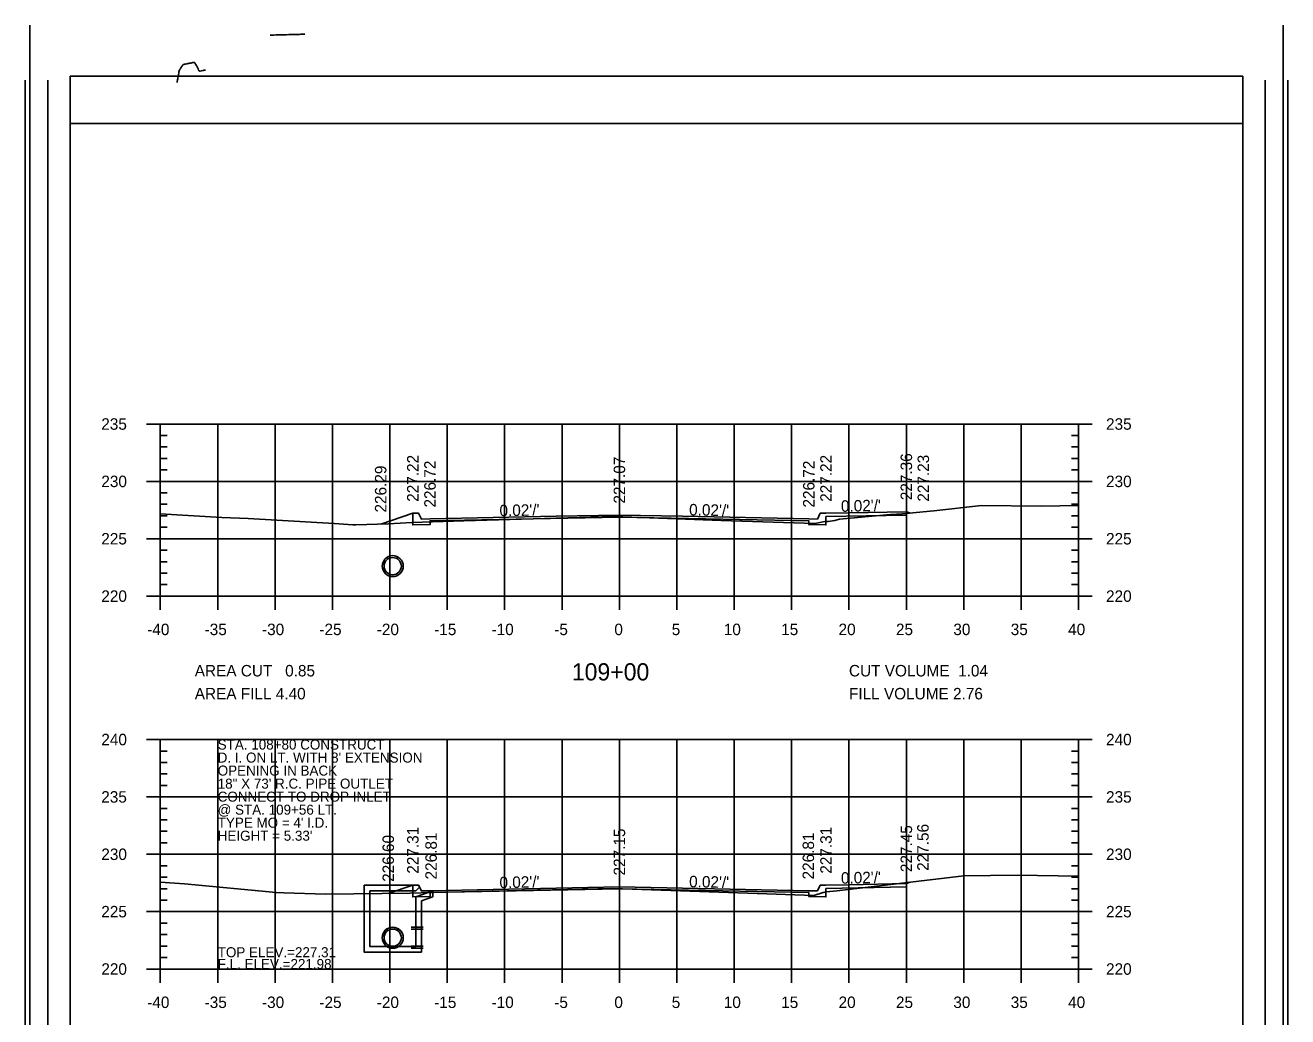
# Model space of a CAD drawing. Extents: x 1367903 to 1373764, y 376865 to 382130.
# Drawn here: x 1371878.7 to 1372098.7, y 377447.5 to 377620.4 of the extents above; entities that cross this region are included whole.
import ezdxf

# ---------------------------------------------------------------- set-up
doc = ezdxf.new("R2010")
doc.units = 0
for name, color, linetype in [('R_Axis', 7, 'Continuous'), ('R_Axis Annot', 7, 'Continuous'), ('R_Border', 7, 'Continuous'), ('R_Border PE', 7, 'Continuous'), ('R_Draft', 7, 'Continuous'), ('R_Exist Surface', 7, 'Continuous'), ('R_Fin Surface', 7, 'Continuous'), ('R_Fin Surface Annot', 7, 'Continuous'), ('R_Grid', 7, 'Continuous'), ('R_Water', 7, 'Continuous'), ('R_Water Annot', 7, 'Continuous')]:
    doc.layers.add(name, color=color, linetype=linetype)

msp = doc.modelspace()

# ---------------------------------------------------------------- linework, layer by layer
for p, q in [((1371937.78, 377470.45), (1371947.28, 377470.45)), ((1371937.78, 377467.45), (1371937.78, 377470.45)), ((1371947.44, 377470.12), (1371946.78, 377469.45)), ((1371947.44, 377470.12), (1371947.28, 377470.45)), ((1371938.78, 377467.45), (1371938.78, 377469.45)), ((1371938.78, 377469.45), (1371946.78, 377469.45)), ((1371949.78, 377469.49), (1371946.78, 377468.45)), ((1371946.78, 377467.45), (1371946.78, 377468.45)), ((1371949.78, 377468.43), (1371947.78, 377467.74)), ((1371947.78, 377467.45), (1371947.78, 377467.74))]:
    msp.add_line(p, q)
for points in [[(1371946.28, 377535.28), (1371946.28, 377534.61), (1371946.28, 377534.61), (1371946.28, 377533.25), (1371949.28, 377533.31), (1371949.28, 377533.97), (1371982.28, 377534.63), (1372015.28, 377533.97), (1372015.28, 377533.31), (1372018.28, 377533.25), (1372018.28, 377534.69), (1372032.28, 377534.97), (1372032.28, 377535.56)], [(1371946.28, 377470.45), (1371946.28, 377469.78), (1371946.28, 377469.78), (1371946.28, 377468.42), (1371949.28, 377468.48), (1371949.28, 377469.15), (1371982.28, 377469.81), (1372015.28, 377469.15), (1372015.28, 377468.48), (1372018.28, 377468.42), (1372018.28, 377469.86), (1372032.28, 377470.14), (1372032.28, 377470.73)], [(1371949.78, 377468.43), (1371949.78, 377469.49)]]:
    msp.add_lwpolyline(points)
at = {"layer": 'R_Axis'}
for p, q in [((1371899.88, 377550.84), (1371904.68, 377550.84)), ((1371902.28, 377520.84), (1371902.28, 377550.84)), ((1372064.68, 377550.84), (1372059.88, 377550.84)), ((1372062.28, 377520.84), (1372062.28, 377550.84)), ((1371902.28, 377548.84), (1371903.48, 377548.84)), ((1372062.28, 377548.84), (1372061.08, 377548.84)), ((1371902.28, 377546.84), (1371903.48, 377546.84)), ((1371902.28, 377544.84), (1371903.48, 377544.84)), ((1372062.28, 377546.84), (1372061.08, 377546.84)), ((1372062.28, 377544.84), (1372061.08, 377544.84)), ((1371902.28, 377542.84), (1371903.48, 377542.84)), ((1372062.28, 377542.84), (1372061.08, 377542.84)), ((1371899.88, 377540.84), (1371904.68, 377540.84)), ((1372064.68, 377540.84), (1372059.88, 377540.84)), ((1371902.28, 377538.84), (1371903.48, 377538.84)), ((1372062.28, 377538.84), (1372061.08, 377538.84)), ((1371902.28, 377536.84), (1371903.48, 377536.84)), ((1372062.28, 377536.84), (1372061.08, 377536.84)), ((1371902.28, 377534.84), (1371903.48, 377534.84)), ((1372062.28, 377534.84), (1372061.08, 377534.84)), ((1371902.28, 377532.84), (1371903.48, 377532.84)), ((1372062.28, 377532.84), (1372061.08, 377532.84)), ((1371899.88, 377530.84), (1371904.68, 377530.84)), ((1372064.68, 377530.84), (1372059.88, 377530.84)), ((1371902.28, 377528.84), (1371903.48, 377528.84)), ((1372062.28, 377528.84), (1372061.08, 377528.84)), ((1371902.28, 377526.84), (1371903.48, 377526.84)), ((1372062.28, 377526.84), (1372061.08, 377526.84)), ((1371902.28, 377524.84), (1371903.48, 377524.84)), ((1371902.28, 377518.44), (1371902.28, 377523.24)), ((1371902.28, 377522.84), (1371903.48, 377522.84)), ((1371912.28, 377518.44), (1371912.28, 377523.24)), ((1371922.28, 377518.44), (1371922.28, 377523.24)), ((1371932.28, 377518.44), (1371932.28, 377523.24)), ((1371942.28, 377518.44), (1371942.28, 377523.24)), ((1371952.28, 377518.44), (1371952.28, 377523.24)), ((1371962.28, 377518.44), (1371962.28, 377523.24)), ((1371972.28, 377518.44), (1371972.28, 377523.24)), ((1371982.28, 377518.44), (1371982.28, 377523.24)), ((1371992.28, 377518.44), (1371992.28, 377523.24)), ((1372002.28, 377518.44), (1372002.28, 377523.24)), ((1372012.28, 377518.44), (1372012.28, 377523.24)), ((1372022.28, 377518.44), (1372022.28, 377523.24)), ((1372032.28, 377518.44), (1372032.28, 377523.24)), ((1372042.28, 377518.44), (1372042.28, 377523.24)), ((1372052.28, 377518.44), (1372052.28, 377523.24)), ((1372062.28, 377524.84), (1372061.08, 377524.84)), ((1372062.28, 377522.84), (1372061.08, 377522.84)), ((1372062.28, 377518.44), (1372062.28, 377523.24)), ((1371899.88, 377520.84), (1371904.68, 377520.84)), ((1371902.28, 377520.84), (1372062.28, 377520.84)), ((1372064.68, 377520.84), (1372059.88, 377520.84)), ((1371899.88, 377495.84), (1371904.68, 377495.84)), ((1371902.28, 377455.84), (1371902.28, 377495.84)), ((1372064.68, 377495.84), (1372059.88, 377495.84)), ((1372062.28, 377455.84), (1372062.28, 377495.84)), ((1371902.28, 377493.84), (1371903.48, 377493.84)), ((1372062.28, 377493.84), (1372061.08, 377493.84)), ((1371902.28, 377491.84), (1371903.48, 377491.84)), ((1371902.28, 377489.84), (1371903.48, 377489.84)), ((1372062.28, 377491.84), (1372061.08, 377491.84)), ((1372062.28, 377489.84), (1372061.08, 377489.84)), ((1371902.28, 377487.84), (1371903.48, 377487.84)), ((1372062.28, 377487.84), (1372061.08, 377487.84)), ((1371899.88, 377485.84), (1371904.68, 377485.84)), ((1372064.68, 377485.84), (1372059.88, 377485.84)), ((1371902.28, 377483.84), (1371903.48, 377483.84)), ((1372062.28, 377483.84), (1372061.08, 377483.84)), ((1371902.28, 377481.84), (1371903.48, 377481.84)), ((1372062.28, 377481.84), (1372061.08, 377481.84)), ((1371902.28, 377479.84), (1371903.48, 377479.84)), ((1372062.28, 377479.84), (1372061.08, 377479.84)), ((1371902.28, 377477.84), (1371903.48, 377477.84)), ((1372062.28, 377477.84), (1372061.08, 377477.84)), ((1371899.88, 377475.84), (1371904.68, 377475.84)), ((1372064.68, 377475.84), (1372059.88, 377475.84)), ((1371902.28, 377473.84), (1371903.48, 377473.84)), ((1372062.28, 377473.84), (1372061.08, 377473.84)), ((1371902.28, 377471.84), (1371903.48, 377471.84)), ((1372062.28, 377471.84), (1372061.08, 377471.84)), ((1371902.28, 377469.84), (1371903.48, 377469.84)), ((1371902.28, 377467.84), (1371903.48, 377467.84)), ((1372062.28, 377469.84), (1372061.08, 377469.84)), ((1372062.28, 377467.84), (1372061.08, 377467.84)), ((1371899.88, 377465.84), (1371904.68, 377465.84)), ((1372064.68, 377465.84), (1372059.88, 377465.84)), ((1371902.28, 377463.84), (1371903.48, 377463.84)), ((1372062.28, 377463.84), (1372061.08, 377463.84)), ((1371902.28, 377461.84), (1371903.48, 377461.84)), ((1372062.28, 377461.84), (1372061.08, 377461.84)), ((1371902.28, 377459.84), (1371903.48, 377459.84)), ((1372062.28, 377459.84), (1372061.08, 377459.84)), ((1371902.28, 377453.44), (1371902.28, 377458.24)), ((1371902.28, 377457.84), (1371903.48, 377457.84)), ((1371912.28, 377453.44), (1371912.28, 377458.24)), ((1371922.28, 377453.44), (1371922.28, 377458.24)), ((1371932.28, 377453.44), (1371932.28, 377458.24)), ((1371942.28, 377453.44), (1371942.28, 377458.24)), ((1371952.28, 377453.44), (1371952.28, 377458.24)), ((1371962.28, 377453.44), (1371962.28, 377458.24)), ((1371972.28, 377453.44), (1371972.28, 377458.24)), ((1371982.28, 377453.44), (1371982.28, 377458.24)), ((1371992.28, 377453.44), (1371992.28, 377458.24)), ((1372002.28, 377453.44), (1372002.28, 377458.24)), ((1372012.28, 377453.44), (1372012.28, 377458.24)), ((1372022.28, 377453.44), (1372022.28, 377458.24)), ((1372032.28, 377453.44), (1372032.28, 377458.24)), ((1372042.28, 377453.44), (1372042.28, 377458.24)), ((1372052.28, 377453.44), (1372052.28, 377458.24)), ((1372062.28, 377457.84), (1372061.08, 377457.84)), ((1372062.28, 377453.44), (1372062.28, 377458.24)), ((1371899.88, 377455.84), (1371904.68, 377455.84)), ((1371902.28, 377455.84), (1372062.28, 377455.84)), ((1372064.68, 377455.84), (1372059.88, 377455.84))]:
    msp.add_line(p, q, dxfattribs=at)
at = {"layer": 'R_Border'}
for p, q in [((1371879.55, 377620.35), (1371879.55, 377279.12)), ((1372097.94, 377620.35), (1372097.94, 377279.12)), ((1371886.58, 377611.47), (1372090.9, 377611.47)), ((1371886.58, 377611.47), (1371886.58, 377280.59)), ((1372090.9, 377280.59), (1372090.9, 377611.47))]:
    msp.add_line(p, q, dxfattribs=at)
at = {"layer": 'R_Border PE'}
for p, q in [((1371878.74, 377610.76), (1371878.74, 377288.8)), ((1371882.66, 377610.76), (1371882.66, 377288.8)), ((1372094.83, 377288.8), (1372094.83, 377610.76)), ((1372098.74, 377288.8), (1372098.74, 377610.76)), ((1371886.58, 377603.25), (1372090.9, 377603.25)), ((1371886.58, 377288.8), (1371886.58, 377603.25)), ((1372090.9, 377603.25), (1372090.9, 377288.8))]:
    msp.add_line(p, q, dxfattribs=at)
for points in [[(1371923.44, 377618.69), (1371923.38, 377618.69), (1371923.11, 377618.68), (1371922.98, 377618.68), (1371922.9, 377618.67), (1371922.75, 377618.67), (1371922.39, 377618.66), (1371922.06, 377618.65), (1371921.43, 377618.63)], [(1371923.89, 377618.7), (1371923.44, 377618.69)], [(1371927.45, 377618.79), (1371927.1, 377618.78), (1371926.91, 377618.78), (1371926.75, 377618.77), (1371926.52, 377618.76), (1371926.36, 377618.76), (1371926.17, 377618.75), (1371925.92, 377618.75), (1371925.73, 377618.74), (1371925.44, 377618.73), (1371925.35, 377618.73), (1371925.29, 377618.73), (1371925.08, 377618.72), (1371924.97, 377618.72), (1371924.75, 377618.71), (1371924.67, 377618.72), (1371924.25, 377618.7), (1371924, 377618.7), (1371923.89, 377618.7)], [(1371910.13, 377612.54), (1371910.12, 377612.55), (1371910.1, 377612.55), (1371910.07, 377612.55), (1371910.05, 377612.55), (1371910.03, 377612.55), (1371910, 377612.55), (1371909.97, 377612.55), (1371909.84, 377612.51), (1371909.72, 377612.48), (1371909.45, 377612.41), (1371909.23, 377612.36), (1371909.21, 377612.35), (1371909.18, 377612.35), (1371909.16, 377612.34), (1371909.15, 377612.34), (1371909.14, 377612.35), (1371909.12, 377612.35), (1371909.09, 377612.36), (1371909.07, 377612.38), (1371909.05, 377612.39), (1371909.03, 377612.4), (1371909.01, 377612.42), (1371909, 377612.45), (1371908.98, 377612.47), (1371908.97, 377612.5), (1371908.95, 377612.55), (1371908.85, 377612.76), (1371908.74, 377613), (1371908.64, 377613.23), (1371908.62, 377613.26), (1371908.61, 377613.28), (1371908.58, 377613.34), (1371908.54, 377613.39), (1371908.43, 377613.57), (1371908.35, 377613.69), (1371908.32, 377613.74), (1371908.3, 377613.76), (1371908.28, 377613.78), (1371908.26, 377613.81), (1371908.24, 377613.83), (1371908.23, 377613.84), (1371908.21, 377613.85), (1371908.19, 377613.87), (1371908.18, 377613.87), (1371908.14, 377613.88), (1371908.12, 377613.88), (1371908.1, 377613.88), (1371908.07, 377613.88), (1371907.96, 377613.86), (1371907.79, 377613.82), (1371907.59, 377613.77), (1371907.45, 377613.74), (1371907.35, 377613.72), (1371907.21, 377613.69), (1371907.09, 377613.66), (1371906.91, 377613.63), (1371906.69, 377613.58), (1371906.64, 377613.57), (1371906.52, 377613.54), (1371906.4, 377613.52), (1371906.36, 377613.51), (1371906.34, 377613.5), (1371906.31, 377613.5), (1371906.3, 377613.49), (1371906.29, 377613.49), (1371906.27, 377613.47), (1371906.24, 377613.46), (1371906.23, 377613.44), (1371906.2, 377613.42), (1371906.17, 377613.39), (1371906.14, 377613.35), (1371906.12, 377613.31), (1371906.08, 377613.26), (1371906.01, 377613.16), (1371905.92, 377613.02), (1371905.84, 377612.89), (1371905.74, 377612.75), (1371905.7, 377612.67), (1371905.66, 377612.62), (1371905.62, 377612.55), (1371905.61, 377612.54), (1371905.6, 377612.52), (1371905.59, 377612.5), (1371905.59, 377612.48), (1371905.58, 377612.46), (1371905.57, 377612.44), (1371905.57, 377612.42), (1371905.56, 377612.39), (1371905.55, 377612.37), (1371905.55, 377612.35), (1371905.55, 377612.33), (1371905.53, 377612.24), (1371905.49, 377612), (1371905.45, 377611.76), (1371905.43, 377611.65), (1371905.34, 377611.18), (1371905.31, 377611.04), (1371905.28, 377610.84), (1371905.22, 377610.54), (1371905.19, 377610.39)]]:
    msp.add_lwpolyline(points, dxfattribs=at)
at = {"layer": 'R_Exist Surface'}
for points in [[(1371902.28, 377535.19), (1371912.98, 377534.57), (1371917.56, 377534.38), (1371932.57, 377533.47), (1371935.82, 377533.27), (1371936.36, 377533.26), (1371942.06, 377533.46), (1371946.08, 377533.68), (1371955.18, 377533.94), (1371981.28, 377534.69), (1372000.04, 377534.04), (1372016.36, 377533.47), (1372018.08, 377533.82), (1372018.68, 377533.86), (1372019.81, 377534.05), (1372020.66, 377534.23), (1372029.54, 377535.05), (1372031.56, 377535.16), (1372037.05, 377535.69), (1372045.35, 377536.66), (1372055.77, 377536.54), (1372062.28, 377536.64)], [(1371902.28, 377470.97), (1371906.5, 377470.7), (1371922.47, 377469.2), (1371923.83, 377469.13), (1371931.05, 377468.89), (1371945.8, 377469.07), (1371947.71, 377469.11), (1371952.18, 377469.22), (1371981.16, 377469.89), (1372004.64, 377469.06), (1372016.15, 377468.64), (1372017.81, 377469.16), (1372018.34, 377469.29), (1372020.16, 377469.48), (1372027.61, 377470.31), (1372031.03, 377470.72), (1372042.31, 377472.11), (1372051.62, 377472.17), (1372062.28, 377472.05)]]:
    msp.add_lwpolyline(points, dxfattribs=at)
at = {"layer": 'R_Fin Surface'}
for points in [[(1371940.68, 377533.41), (1371946.28, 377535.28), (1371947.28, 377535.28), (1371947.78, 377534.28), (1371949.28, 377534.31), (1371971.28, 377534.75), (1371982.28, 377534.97), (1371993.28, 377534.75), (1372015.28, 377534.31), (1372016.78, 377534.28), (1372017.28, 377535.28), (1372018.28, 377535.28), (1372022.28, 377535.36), (1372032.28, 377535.56), (1372033.03, 377535.3)], [(1371942, 377469.03), (1371946.28, 377470.45), (1371947.28, 377470.45), (1371947.78, 377469.45), (1371949.28, 377469.48), (1371971.28, 377469.92), (1371982.28, 377470.14), (1371993.28, 377469.92), (1372015.28, 377469.48), (1372016.78, 377469.45), (1372017.28, 377470.45), (1372018.28, 377470.45), (1372022.28, 377470.53), (1372032.28, 377470.73), (1372032.94, 377470.95)]]:
    msp.add_lwpolyline(points, dxfattribs=at)
at = {"layer": 'R_Grid'}
for p, q in [((1371902.28, 377550.84), (1372062.28, 377550.84)), ((1371902.28, 377520.84), (1371902.28, 377550.84)), ((1371912.28, 377520.84), (1371912.28, 377550.84)), ((1371922.28, 377520.84), (1371922.28, 377550.84)), ((1371932.28, 377520.84), (1371932.28, 377550.84)), ((1371942.28, 377520.84), (1371942.28, 377550.84)), ((1371952.28, 377520.84), (1371952.28, 377550.84)), ((1371962.28, 377520.84), (1371962.28, 377550.84)), ((1371972.28, 377520.84), (1371972.28, 377550.84)), ((1371982.28, 377520.84), (1371982.28, 377550.84)), ((1371992.28, 377520.84), (1371992.28, 377550.84)), ((1372002.28, 377520.84), (1372002.28, 377550.84)), ((1372012.28, 377520.84), (1372012.28, 377550.84)), ((1372022.28, 377520.84), (1372022.28, 377550.84)), ((1372032.28, 377520.84), (1372032.28, 377550.84)), ((1372042.28, 377520.84), (1372042.28, 377550.84)), ((1372052.28, 377520.84), (1372052.28, 377550.84)), ((1372062.28, 377520.84), (1372062.28, 377550.84)), ((1371902.28, 377540.84), (1372062.28, 377540.84)), ((1371902.28, 377530.84), (1372062.28, 377530.84)), ((1371902.28, 377520.84), (1372062.28, 377520.84)), ((1371902.28, 377495.84), (1372062.28, 377495.84)), ((1371902.28, 377455.84), (1371902.28, 377495.84)), ((1371912.28, 377455.84), (1371912.28, 377495.84)), ((1371922.28, 377455.84), (1371922.28, 377495.84)), ((1371932.28, 377455.84), (1371932.28, 377495.84)), ((1371942.28, 377455.84), (1371942.28, 377495.84)), ((1371952.28, 377455.84), (1371952.28, 377495.84)), ((1371962.28, 377455.84), (1371962.28, 377495.84)), ((1371972.28, 377455.84), (1371972.28, 377495.84)), ((1371982.28, 377455.84), (1371982.28, 377495.84)), ((1371992.28, 377455.84), (1371992.28, 377495.84)), ((1372002.28, 377455.84), (1372002.28, 377495.84)), ((1372012.28, 377455.84), (1372012.28, 377495.84)), ((1372022.28, 377455.84), (1372022.28, 377495.84)), ((1372032.28, 377455.84), (1372032.28, 377495.84)), ((1372042.28, 377455.84), (1372042.28, 377495.84)), ((1372052.28, 377455.84), (1372052.28, 377495.84)), ((1372062.28, 377455.84), (1372062.28, 377495.84)), ((1371902.28, 377485.84), (1372062.28, 377485.84)), ((1371902.28, 377475.84), (1372062.28, 377475.84)), ((1371902.28, 377465.84), (1372062.28, 377465.84)), ((1371902.28, 377455.84), (1372062.28, 377455.84))]:
    msp.add_line(p, q, dxfattribs=at)
at = {"layer": 'R_Water'}
for p, q in [((1371942.78, 377527.93), (1371942.78, 377527.88)), ((1371942.78, 377527.59), (1371942.78, 377527.54)), ((1371942.78, 377524.59), (1371942.78, 377524.54)), ((1371942.78, 377524.26), (1371942.78, 377524.21)), ((1371948.07, 377463.14), (1371945.97, 377463.13)), ((1371948.07, 377462.81), (1371945.97, 377462.8)), ((1371948.07, 377459.81), (1371945.97, 377459.8)), ((1371948.07, 377459.48), (1371945.97, 377459.46))]:
    msp.add_line(p, q, dxfattribs=at)
for points in [[(1371947.78, 377467.45), (1371947.78, 377458.79), (1371942.78, 377458.79), (1371937.78, 377458.79), (1371937.78, 377467.45)], [(1371946.78, 377467.45), (1371946.78, 377459.79), (1371942.78, 377459.79), (1371938.78, 377459.79), (1371938.78, 377467.45)]]:
    msp.add_lwpolyline(points, dxfattribs=at)
for centre, radius in [((1371942.78, 377526.07), 1.83), ((1371942.78, 377526.07), 1.5), ((1371942.78, 377461.3), 1.83), ((1371942.78, 377461.29), 1.83), ((1371942.78, 377461.3), 1.5), ((1371942.78, 377461.29), 1.5)]:
    msp.add_circle(centre, radius, dxfattribs=at)

# ---------------------------------------------------------------- texts
at = {"layer": 'R_Axis Annot'}
for s, height, p in [('235', 2, (1371891.99, 377549.84)), ('235', 2, (1372067.08, 377549.84)), ('230', 2, (1371892, 377539.84)), ('230', 2, (1372067.08, 377539.84)), ('225', 2, (1371891.99, 377529.84)), ('225', 2, (1372067.08, 377529.84)), ('220', 2, (1371892, 377519.84)), ('220', 2, (1372067.08, 377519.84)), ('-40', 2, (1371900, 377514.04)), ('-35', 2, (1371910, 377514.04)), ('-30', 2, (1371920, 377514.04)), ('-25', 2, (1371930, 377514.04)), ('-20', 2, (1371940, 377514.04)), ('-15', 2, (1371950, 377514.04)), ('-10', 2, (1371960, 377514.04)), ('-5', 2, (1371970.93, 377514.04)), ('0', 2, (1371981.4, 377514.04)), ('5', 2, (1371991.4, 377514.04)), ('10', 2, (1372000.47, 377514.04)), ('15', 2, (1372010.47, 377514.04)), ('20', 2, (1372020.47, 377514.04)), ('25', 2, (1372030.47, 377514.04)), ('30', 2, (1372040.47, 377514.04)), ('35', 2, (1372050.47, 377514.04)), ('40', 2, (1372060.47, 377514.04)), ('AREA CUT   0.85', 2, (1371908.28, 377506.84)), ('109+00', 3, (1371973.99, 377506.14)), ('CUT VOLUME  1.04', 2, (1372022.28, 377506.84)), ('AREA FILL 4.40', 2, (1371908.28, 377502.84)), ('FILL VOLUME 2.76', 2, (1372022.28, 377502.84)), ('240', 2, (1371892, 377494.84)), ('240', 2, (1372067.08, 377494.84)), ('235', 2, (1371891.99, 377484.84)), ('235', 2, (1372067.08, 377484.84)), ('230', 2, (1371892, 377474.84)), ('230', 2, (1372067.08, 377474.84)), ('225', 2, (1371891.99, 377464.84)), ('225', 2, (1372067.08, 377464.84)), ('220', 2, (1371892, 377454.84)), ('220', 2, (1372067.08, 377454.84)), ('-40', 2, (1371900, 377449.04)), ('-35', 2, (1371910, 377449.04)), ('-30', 2, (1371920, 377449.04)), ('-25', 2, (1371930, 377449.04)), ('-20', 2, (1371940, 377449.04)), ('-15', 2, (1371950, 377449.04)), ('-10', 2, (1371960, 377449.04)), ('-5', 2, (1371970.93, 377449.04)), ('0', 2, (1371981.4, 377449.04)), ('5', 2, (1371991.4, 377449.04)), ('10', 2, (1372000.47, 377449.04)), ('15', 2, (1372010.47, 377449.04)), ('20', 2, (1372020.47, 377449.04)), ('25', 2, (1372030.47, 377449.04)), ('30', 2, (1372040.47, 377449.04)), ('35', 2, (1372050.47, 377449.04)), ('40', 2, (1372060.47, 377449.04))]:
    msp.add_text(s, height=height, dxfattribs=at).set_placement(p)
at = {"layer": 'R_Draft'}
for s, p in [('STA. 108+80 CONSTRUCT', (1371912.28, 377494.09)), ("D. I. ON LT. WITH 8' EXTENSION", (1371912.28, 377491.82)), ('OPENING IN BACK', (1371912.28, 377489.55)), ('18" X 73\' R.C. PIPE OUTLET', (1371912.28, 377487.28)), ('CONNECT TO DROP INLET', (1371912.28, 377485.01)), ('@ STA. 109+56 LT.', (1371912.28, 377482.74)), ("TYPE MO = 4' I.D.", (1371912.28, 377480.47)), ("HEIGHT = 5.33'", (1371912.28, 377478.2))]:
    msp.add_text(s, height=1.75, dxfattribs=at).set_placement(p)
at = {"layer": 'R_Fin Surface Annot'}
for s, rotation, p in [('227.22', 90, (1371947.28, 377537.28)), ('227.07', 90, (1371983.28, 377536.97)), ('227.22', 90, (1372019.28, 377537.28)), ('227.36', 90, (1372033.28, 377537.56)), ('227.23', 90, (1372036.24, 377537.3)), ('226.29', 90, (1371941.68, 377535.41)), ('226.72', 90, (1371950.27, 377536.28)), ('226.72', 90, (1372016.28, 377536.28)), ("0.02'/'", 1.1458, (1371961.4, 377534.75)), ("0.02'/'", 358.8542, (1371994.41, 377534.92)), ("0.02'/'", 1.1458, (1372020.9, 377535.53)), ('227.56', 90, (1372036.17, 377472.95)), ('226.60', 90, (1371943, 377471.03)), ('227.31', 90, (1371947.28, 377472.45)), ('226.81', 90, (1371950.46, 377471.45)), ('227.15', 90, (1371983.28, 377472.14)), ('226.81', 90, (1372016.2, 377471.45)), ('227.31', 90, (1372019.28, 377472.45)), ('227.45', 90, (1372033.28, 377472.73)), ("0.02'/'", 1.1458, (1372020.9, 377470.7)), ("0.02'/'", 1.1458, (1371961.4, 377469.92)), ("0.02'/'", 358.8542, (1371994.41, 377470.1))]:
    msp.add_text(s, height=2, rotation=rotation, dxfattribs=at).set_placement(p)
at = {"layer": 'R_Water Annot'}
for s, p in [('TOP ELEV.=227.31', (1371912.28, 377457.89)), ('F.L. ELEV.=221.98', (1371912.28, 377455.84))]:
    msp.add_text(s, height=1.75, dxfattribs=at).set_placement(p)

doc.saveas('drawing.dxf')
